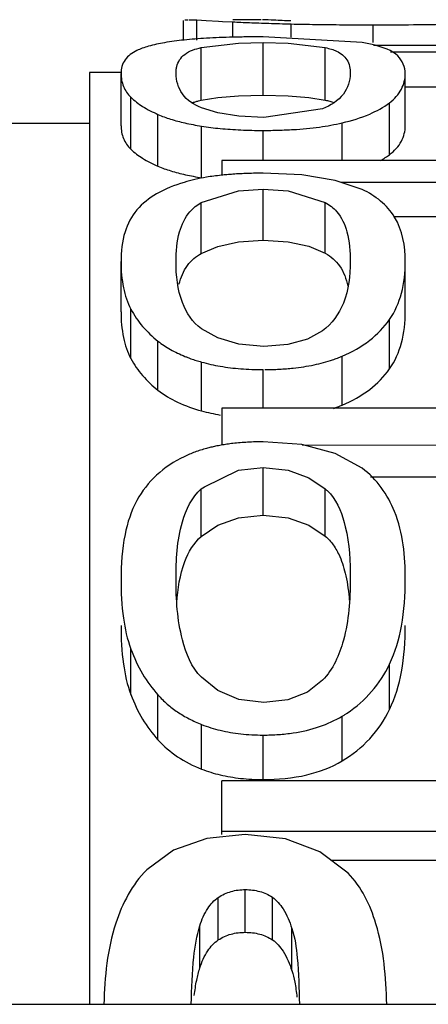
# Paper-space layout 'Sheet' of a CAD drawing. Header units: inches. Extents: x 0.2 to 10.8, y 0.2 to 8.3.
# Tile 459 of 545: x 9.98383 to 9.99311, y 4.57221 to 4.59456. Entities that reach past the tile are written whole.
import ezdxf

# ---------------------------------------------------------------- set-up
doc = ezdxf.new("R2010")
doc.units = ezdxf.units.IN
doc.header["$MEASUREMENT"] = 0
doc.layers.get('0').update_dxf_attribs({"lineweight": 5})

psp = doc.layouts.new('Sheet')

# ---------------------------------------------------------------- linework, layer by layer
at = {"color": 0, "linetype": 'ByBlock', "lineweight": -3}
for p, q in [((9.98785, 4.5941), (9.98785, 4.594555)), ((9.98785, 4.594555), (9.988067, 4.594544)), ((9.989312, 4.594561), (9.988673, 4.594561)), ((9.987553, 4.5941), (9.987553, 4.594541)), ((9.988067, 4.594544), (9.988342, 4.594529)), ((9.988342, 4.594529), (9.988437, 4.594524)), ((9.988437, 4.594524), (9.988673, 4.594512)), ((9.988673, 4.594165), (9.988673, 4.594512)), ((9.989994, 4.594163), (9.989994, 4.594465)), ((9.991857, 4.594041), (9.991857, 4.594445)), ((9.991611, 4.594041), (9.989359, 4.594172)), ((9.987955, 4.593928), (9.988801, 4.59403)), ((9.987955, 4.592735), (9.987955, 4.593928)), ((9.988801, 4.59403), (9.989359, 4.594044)), ((9.989359, 4.594044), (9.989926, 4.594031)), ((9.989359, 4.592851), (9.989359, 4.594044)), ((9.989926, 4.594031), (9.990771, 4.593929)), ((9.990771, 4.592736), (9.990771, 4.593929)), ((9.994528, 4.593976), (9.991867, 4.593976)), ((9.992254, 4.593833), (9.994143, 4.593833)), ((9.986131, 4.593361), (9.985417, 4.593361)), ((9.985417, 4.59336), (9.985417, 4.572212)), ((9.986131, 4.592155), (9.986131, 4.593341)), ((9.992587, 4.592155), (9.992587, 4.593341)), ((9.992587, 4.593036), (9.993823, 4.593036)), ((9.986354, 4.591621), (9.986354, 4.592801)), ((9.987955, 4.592735), (9.988329, 4.592796)), ((9.988329, 4.592796), (9.988802, 4.592837)), ((9.988802, 4.592837), (9.989359, 4.592851)), ((9.989359, 4.592851), (9.989925, 4.592837)), ((9.989925, 4.592837), (9.990397, 4.592797)), ((9.990397, 4.592797), (9.990771, 4.592736)), ((9.987894, 4.592721), (9.987955, 4.592735)), ((9.992229, 4.591498), (9.992229, 4.592676)), ((9.986971, 4.591236), (9.986971, 4.592411)), ((9.990708, 4.592538), (9.989373, 4.592342)), ((9.95485, 4.592212), (9.985417, 4.592212)), ((9.987962, 4.590974), (9.987962, 4.592145)), ((9.991154, 4.591366), (9.991154, 4.592221)), ((9.989359, 4.591366), (9.989359, 4.592049)), ((10.004417, 4.591366), (9.988417, 4.591366)), ((9.988417, 4.591366), (9.988417, 4.591025)), ((9.991125, 4.590872), (9.9957, 4.590872)), ((9.987955, 4.590409), (9.988801, 4.590677)), ((9.988801, 4.590677), (9.989359, 4.590715)), ((9.989359, 4.590715), (9.989926, 4.590678)), ((9.989359, 4.589561), (9.989359, 4.590715)), ((9.989926, 4.590678), (9.990771, 4.590412)), ((9.987955, 4.589258), (9.987955, 4.590409)), ((9.990771, 4.58926), (9.990771, 4.590412)), ((9.992316, 4.590098), (9.9957, 4.590098)), ((9.986131, 4.587934), (9.986131, 4.58907)), ((9.992587, 4.587934), (9.992587, 4.58907)), ((9.986354, 4.586869), (9.986354, 4.587992)), ((9.992229, 4.586636), (9.992229, 4.587756)), ((9.986971, 4.586152), (9.986971, 4.587266)), ((9.987962, 4.585682), (9.987962, 4.586791)), ((9.991154, 4.585814), (9.991154, 4.586924)), ((9.989359, 4.585745), (9.989359, 4.58662)), ((10.004417, 4.585745), (9.988417, 4.585745)), ((9.988417, 4.585745), (9.988417, 4.584914)), ((9.990246, 4.584914), (10.004608, 4.584882)), ((9.988027, 4.583958), (9.988801, 4.584334)), ((9.988801, 4.584334), (9.989359, 4.584395)), ((9.989359, 4.584395), (9.989926, 4.584335)), ((9.989359, 4.583314), (9.989359, 4.584395)), ((9.991795, 4.584187), (9.998746, 4.584194)), ((9.987955, 4.583909), (9.988027, 4.583958)), ((9.987955, 4.582834), (9.987955, 4.583909)), ((9.990771, 4.582838), (9.990771, 4.583913)), ((9.986354, 4.579243), (9.986354, 4.580275)), ((9.992229, 4.578906), (9.992229, 4.579935)), ((9.986971, 4.578215), (9.986971, 4.579235)), ((9.991154, 4.577737), (9.991154, 4.578751)), ((9.987962, 4.577551), (9.987962, 4.578563)), ((9.989359, 4.577314), (9.989359, 4.578324)), ((10.004417, 4.577283), (9.988417, 4.577283)), ((9.988417, 4.576065), (9.988417, 4.577283)), ((9.988954, 4.576065), (9.988078, 4.575979)), ((9.988417, 4.576141), (10.004417, 4.576141)), ((9.990898, 4.575483), (9.994536, 4.575483)), ((9.988954, 4.573846), (9.988954, 4.574815)), ((9.988341, 4.573672), (9.988341, 4.574639)), ((9.98957, 4.573675), (9.98957, 4.574642)), ((9.987922, 4.573037), (9.987922, 4.573996)), ((9.990011, 4.572977), (9.990011, 4.573936)), ((9.197417, 4.572212), (10.029417, 4.572212))]:
    psp.add_line(p, q, dxfattribs=at)
for points in [[(9.989373, 4.592342), (9.988806, 4.592371), (9.988331, 4.59245), (9.987956, 4.592564)], [(9.991611, 4.590706), (9.990998, 4.590915), (9.99024, 4.591038), (9.989359, 4.591077)], [(9.987955, 4.589258), (9.988329, 4.589416), (9.988802, 4.589523), (9.989359, 4.589561)], [(9.989359, 4.589561), (9.989925, 4.589523), (9.990397, 4.589418), (9.990771, 4.58926)], [(9.989373, 4.587142), (9.988806, 4.587193), (9.988331, 4.587338), (9.987956, 4.587547)], [(9.990708, 4.5875), (9.990363, 4.587311), (9.989919, 4.587186), (9.989373, 4.587142)], [(9.991611, 4.58438), (9.990998, 4.584717), (9.99024, 4.584916), (9.989359, 4.58498)], [(9.989926, 4.584335), (9.990398, 4.584165), (9.990771, 4.583913)], [(9.987955, 4.582834), (9.988329, 4.583085), (9.988802, 4.583254), (9.989359, 4.583314)], [(9.989359, 4.583314), (9.989925, 4.583255), (9.990397, 4.583087), (9.990771, 4.582838)], [(9.989373, 4.579059), (9.988806, 4.579132), (9.988331, 4.579337), (9.987956, 4.579635)], [(9.990708, 4.579568), (9.990363, 4.579299), (9.989919, 4.579121), (9.989373, 4.579059)], [(9.991286, 4.57519), (9.990648, 4.575672), (9.989869, 4.575966), (9.988954, 4.576065)], [(9.988078, 4.575979), (9.987324, 4.575712), (9.986714, 4.575263)]]:
    psp.add_lwpolyline(points, dxfattribs=at)
for points, knots in [([(9.98758, 4.594557), (9.98759, 4.594559), (9.987614, 4.594561), (9.987638, 4.594561), (9.987652, 4.594561)], [0, 0, 0, 0, 0.422134, 1, 1, 1, 1]), ([(9.98767, 4.594561), (9.987697, 4.594561), (9.987757, 4.594559), (9.987817, 4.594556), (9.98785, 4.594555)], [0, 0, 0, 0, 0.442749, 1, 1, 1, 1]), ([(9.989986, 4.594533), (9.989858, 4.594537), (9.989645, 4.594547), (9.989432, 4.59456), (9.989347, 4.594562)], [0, 0, 0, 0, 0.603337, 1, 1, 1, 1]), ([(9.988673, 4.594512), (9.988733, 4.594509), (9.98886, 4.594503), (9.988986, 4.594498), (9.989052, 4.594495)], [0, 0, 0, 0, 0.479639, 1, 1, 1, 1]), ([(9.989052, 4.594495), (9.989122, 4.594492), (9.989268, 4.594487), (9.989414, 4.594482), (9.989489, 4.59448)], [0, 0, 0, 0, 0.482718, 1, 1, 1, 1]), ([(9.989489, 4.59448), (9.989571, 4.594477), (9.989739, 4.594472), (9.989907, 4.594468), (9.989994, 4.594465)], [0, 0, 0, 0, 0.484734, 1, 1, 1, 1]), ([(9.989994, 4.594465), (9.990085, 4.594463), (9.990271, 4.594459), (9.990457, 4.594456), (9.990552, 4.594455)], [0, 0, 0, 0, 0.488144, 1, 1, 1, 1]), ([(9.990552, 4.594455), (9.990654, 4.594453), (9.990862, 4.59445), (9.991069, 4.594449), (9.991176, 4.594448)], [0, 0, 0, 0, 0.489001, 1, 1, 1, 1]), ([(9.991176, 4.594448), (9.991287, 4.594447), (9.991514, 4.594446), (9.991741, 4.594445), (9.991857, 4.594445)], [0, 0, 0, 0, 0.489883, 1, 1, 1, 1]), ([(9.991857, 4.594445), (9.992161, 4.594445), (9.992733, 4.594448), (9.993305, 4.594456), (9.993572, 4.594462)], [0, 0, 0, 0, 0.532536, 1, 1, 1, 1]), ([(9.988073, 4.594141), (9.987985, 4.594136), (9.987814, 4.594125), (9.987644, 4.594109), (9.987563, 4.5941)], [0, 0, 0, 0, 0.519915, 1, 1, 1, 1]), ([(9.988671, 4.594165), (9.988568, 4.594162), (9.988369, 4.594156), (9.988169, 4.594147), (9.988073, 4.594141)], [0, 0, 0, 0, 0.517214, 1, 1, 1, 1]), ([(9.989359, 4.594172), (9.989241, 4.594172), (9.989012, 4.594171), (9.988782, 4.594167), (9.988671, 4.594165)], [0, 0, 0, 0, 0.515119, 1, 1, 1, 1]), ([(9.986756, 4.593958), (9.986709, 4.593945), (9.986619, 4.593916), (9.986532, 4.59388), (9.986492, 4.593861)], [0, 0, 0, 0, 0.526015, 1, 1, 1, 1]), ([(9.987563, 4.5941), (9.987414, 4.594084), (9.987143, 4.594049), (9.986875, 4.593993), (9.986756, 4.593958)], [0, 0, 0, 0, 0.546482, 1, 1, 1, 1]), ([(9.987397, 4.593496), (9.987421, 4.593604), (9.987573, 4.593829), (9.987822, 4.593899), (9.987955, 4.593928)], [0, 0, 0, 0, 0.449895, 1, 1, 1, 1]), ([(9.990771, 4.593929), (9.990817, 4.593918), (9.990904, 4.593896), (9.990989, 4.593864), (9.991027, 4.593846)], [0, 0, 0, 0, 0.52838, 1, 1, 1, 1]), ([(9.9919, 4.59398), (9.991854, 4.593992), (9.991758, 4.594014), (9.991661, 4.594032), (9.991611, 4.594041)], [0, 0, 0, 0, 0.48024, 1, 1, 1, 1]), ([(9.992587, 4.593341), (9.992587, 4.593485), (9.992429, 4.593832), (9.992083, 4.593932), (9.9919, 4.59398)], [0, 0, 0, 0, 0.431994, 1, 1, 1, 1]), ([(9.986492, 4.593861), (9.986389, 4.593812), (9.986192, 4.593681), (9.986131, 4.593448), (9.986131, 4.593341)], [0, 0, 0, 0, 0.515834, 1, 1, 1, 1]), ([(9.991027, 4.593846), (9.991119, 4.593804), (9.991298, 4.593669), (9.991338, 4.593448), (9.991338, 4.593341)], [0, 0, 0, 0, 0.485906, 1, 1, 1, 1]), ([(9.987381, 4.593341), (9.987381, 4.593368), (9.987383, 4.59342), (9.987391, 4.593472), (9.987397, 4.593496)], [0, 0, 0, 0, 0.519444, 1, 1, 1, 1]), ([(9.986131, 4.593341), (9.986131, 4.593242), (9.986167, 4.59304), (9.986283, 4.592871), (9.986354, 4.592801)], [0, 0, 0, 0, 0.498913, 1, 1, 1, 1]), ([(9.987956, 4.592564), (9.98779, 4.592627), (9.987486, 4.592827), (9.987381, 4.593179), (9.987381, 4.593341)], [0, 0, 0, 0, 0.523605, 1, 1, 1, 1]), ([(9.991338, 4.593341), (9.991338, 4.593177), (9.991213, 4.592808), (9.990888, 4.592609), (9.990708, 4.592538)], [0, 0, 0, 0, 0.459884, 1, 1, 1, 1]), ([(9.992229, 4.592676), (9.992338, 4.59276), (9.992522, 4.592956), (9.992587, 4.593219), (9.992587, 4.593341)], [0, 0, 0, 0, 0.529771, 1, 1, 1, 1]), ([(9.986354, 4.592801), (9.986435, 4.592722), (9.986632, 4.592574), (9.98685, 4.592463), (9.986971, 4.592411)], [0, 0, 0, 0, 0.461709, 1, 1, 1, 1]), ([(9.987743, 4.592673), (9.987767, 4.592683), (9.987817, 4.5927), (9.987867, 4.592714), (9.987894, 4.592721)], [0, 0, 0, 0, 0.483839, 1, 1, 1, 1]), ([(9.990771, 4.592736), (9.990804, 4.592729), (9.990869, 4.592713), (9.990932, 4.592693), (9.990962, 4.592682)], [0, 0, 0, 0, 0.520525, 1, 1, 1, 1]), ([(9.991154, 4.592221), (9.991367, 4.592271), (9.991743, 4.592385), (9.992092, 4.592571), (9.992229, 4.592676)], [0, 0, 0, 0, 0.558558, 1, 1, 1, 1]), ([(9.986971, 4.592411), (9.987063, 4.592371), (9.987265, 4.592297), (9.987473, 4.592243), (9.987583, 4.592218)], [0, 0, 0, 0, 0.469792, 1, 1, 1, 1]), ([(9.986131, 4.592155), (9.986131, 4.592057), (9.986167, 4.591857), (9.986283, 4.59169), (9.986354, 4.591621)], [0, 0, 0, 0, 0.498088, 1, 1, 1, 1]), ([(9.987583, 4.592218), (9.987644, 4.592204), (9.98777, 4.592178), (9.987897, 4.592156), (9.987962, 4.592145)], [0, 0, 0, 0, 0.486284, 1, 1, 1, 1]), ([(9.987962, 4.592145), (9.988031, 4.592135), (9.988172, 4.592115), (9.988314, 4.592099), (9.988386, 4.592092)], [0, 0, 0, 0, 0.488945, 1, 1, 1, 1]), ([(9.990042, 4.592068), (9.990242, 4.59208), (9.990615, 4.592115), (9.990985, 4.59218), (9.991154, 4.592221)], [0, 0, 0, 0, 0.535088, 1, 1, 1, 1]), ([(9.992229, 4.591498), (9.992338, 4.591581), (9.992521, 4.591774), (9.992587, 4.592035), (9.992587, 4.592155)], [0, 0, 0, 0, 0.530874, 1, 1, 1, 1]), ([(9.988386, 4.592092), (9.988461, 4.592085), (9.988615, 4.592072), (9.98877, 4.592063), (9.988849, 4.59206)], [0, 0, 0, 0, 0.489574, 1, 1, 1, 1]), ([(9.988849, 4.59206), (9.988932, 4.592056), (9.989102, 4.59205), (9.989272, 4.592049), (9.989359, 4.592049)], [0, 0, 0, 0, 0.490009, 1, 1, 1, 1]), ([(9.989359, 4.592049), (9.989477, 4.592049), (9.989704, 4.592052), (9.989932, 4.592062), (9.990042, 4.592068)], [0, 0, 0, 0, 0.514828, 1, 1, 1, 1]), ([(9.986354, 4.591621), (9.986435, 4.591543), (9.986632, 4.591397), (9.986851, 4.591288), (9.986971, 4.591236)], [0, 0, 0, 0, 0.461232, 1, 1, 1, 1]), ([(9.992026, 4.591366), (9.992062, 4.591386), (9.992132, 4.591428), (9.992198, 4.591475), (9.992229, 4.591498)], [0, 0, 0, 0, 0.51516, 1, 1, 1, 1]), ([(9.986971, 4.591236), (9.987065, 4.591196), (9.987271, 4.591122), (9.987482, 4.591068), (9.987595, 4.591043)], [0, 0, 0, 0, 0.46918, 1, 1, 1, 1]), ([(9.988073, 4.590986), (9.987984, 4.590971), (9.987813, 4.590937), (9.987644, 4.590893), (9.987563, 4.590869)], [0, 0, 0, 0, 0.516778, 1, 1, 1, 1]), ([(9.987595, 4.591043), (9.987654, 4.59103), (9.987776, 4.591005), (9.987899, 4.590984), (9.987962, 4.590974)], [0, 0, 0, 0, 0.486706, 1, 1, 1, 1]), ([(9.988407, 4.591031), (9.988351, 4.591025), (9.988239, 4.591011), (9.988128, 4.590995), (9.988073, 4.590986)], [0, 0, 0, 0, 0.509368, 1, 1, 1, 1]), ([(9.988671, 4.591054), (9.988627, 4.591051), (9.988539, 4.591044), (9.988451, 4.591036), (9.988407, 4.591031)], [0, 0, 0, 0, 0.506645, 1, 1, 1, 1]), ([(9.989359, 4.591077), (9.989241, 4.591077), (9.989012, 4.591074), (9.988782, 4.591062), (9.988671, 4.591054)], [0, 0, 0, 0, 0.514855, 1, 1, 1, 1]), ([(9.987563, 4.590869), (9.987348, 4.590804), (9.986955, 4.590652), (9.986617, 4.59039), (9.986492, 4.590243)], [0, 0, 0, 0, 0.538743, 1, 1, 1, 1]), ([(9.992587, 4.58907), (9.992587, 4.589417), (9.99247, 4.590126), (9.991901, 4.59057), (9.991611, 4.590706)], [0, 0, 0, 0, 0.519292, 1, 1, 1, 1]), ([(9.987697, 4.590203), (9.987733, 4.590245), (9.987814, 4.590322), (9.987906, 4.590383), (9.987955, 4.590409)], [0, 0, 0, 0, 0.499006, 1, 1, 1, 1]), ([(9.990771, 4.590412), (9.990819, 4.590385), (9.990911, 4.590324), (9.990991, 4.590247), (9.991027, 4.590206)], [0, 0, 0, 0, 0.501476, 1, 1, 1, 1]), ([(9.986492, 4.590243), (9.986369, 4.590099), (9.986172, 4.589718), (9.986131, 4.589297), (9.986131, 4.58907)], [0, 0, 0, 0, 0.455255, 1, 1, 1, 1]), ([(9.987381, 4.58907), (9.987381, 4.589297), (9.987409, 4.589699), (9.987584, 4.590074), (9.987697, 4.590203)], [0, 0, 0, 0, 0.569096, 1, 1, 1, 1]), ([(9.991027, 4.590206), (9.99114, 4.590077), (9.991311, 4.589699), (9.991338, 4.589297), (9.991338, 4.58907)], [0, 0, 0, 0, 0.429687, 1, 1, 1, 1]), ([(9.987448, 4.588556), (9.987487, 4.588708), (9.987601, 4.58899), (9.987833, 4.589192), (9.987955, 4.589258)], [0, 0, 0, 0, 0.529343, 1, 1, 1, 1]), ([(9.990771, 4.58926), (9.990898, 4.589192), (9.991139, 4.588976), (9.991247, 4.588676), (9.991283, 4.588515)], [0, 0, 0, 0, 0.466907, 1, 1, 1, 1]), ([(9.986131, 4.58907), (9.986131, 4.588871), (9.98616, 4.5885), (9.986274, 4.588142), (9.986354, 4.587992)], [0, 0, 0, 0, 0.540061, 1, 1, 1, 1]), ([(9.987956, 4.587547), (9.987757, 4.587688), (9.987434, 4.588191), (9.987381, 4.588756), (9.987381, 4.58907)], [0, 0, 0, 0, 0.437488, 1, 1, 1, 1]), ([(9.991338, 4.58907), (9.991338, 4.588752), (9.991273, 4.588162), (9.990921, 4.587653), (9.990708, 4.5875)], [0, 0, 0, 0, 0.547423, 1, 1, 1, 1]), ([(9.992229, 4.587756), (9.992354, 4.587935), (9.992541, 4.588366), (9.992587, 4.588829), (9.992587, 4.58907)], [0, 0, 0, 0, 0.474351, 1, 1, 1, 1]), ([(9.986131, 4.587934), (9.986131, 4.587737), (9.98616, 4.587371), (9.986275, 4.587017), (9.986354, 4.586869)], [0, 0, 0, 0, 0.539768, 1, 1, 1, 1]), ([(9.986354, 4.587992), (9.986428, 4.587853), (9.986611, 4.587587), (9.986844, 4.587366), (9.986971, 4.587266)], [0, 0, 0, 0, 0.494462, 1, 1, 1, 1]), ([(9.992229, 4.586636), (9.992353, 4.586813), (9.992541, 4.587238), (9.992587, 4.587696), (9.992587, 4.587934)], [0, 0, 0, 0, 0.474815, 1, 1, 1, 1]), ([(9.991154, 4.586924), (9.991375, 4.587018), (9.99178, 4.587243), (9.992105, 4.587578), (9.992229, 4.587756)], [0, 0, 0, 0, 0.524828, 1, 1, 1, 1]), ([(9.986971, 4.587266), (9.98706, 4.587196), (9.987257, 4.587066), (9.987471, 4.586965), (9.987583, 4.586919)], [0, 0, 0, 0, 0.482697, 1, 1, 1, 1]), ([(9.986354, 4.586869), (9.986428, 4.586731), (9.986611, 4.586469), (9.986845, 4.58625), (9.986971, 4.586152)], [0, 0, 0, 0, 0.493859, 1, 1, 1, 1]), ([(9.987583, 4.586919), (9.987606, 4.58691), (9.987651, 4.586892), (9.987696, 4.586875), (9.98772, 4.586867)], [0, 0, 0, 0, 0.496123, 1, 1, 1, 1]), ([(9.98772, 4.586867), (9.987759, 4.586853), (9.987839, 4.586826), (9.987921, 4.586802), (9.987962, 4.586791)], [0, 0, 0, 0, 0.493306, 1, 1, 1, 1]), ([(9.987962, 4.586791), (9.988101, 4.586752), (9.988395, 4.586687), (9.988693, 4.586651), (9.988849, 4.586639)], [0, 0, 0, 0, 0.481349, 1, 1, 1, 1]), ([(9.990042, 4.586654), (9.990201, 4.586671), (9.990503, 4.586717), (9.990799, 4.586795), (9.990937, 4.586842)], [0, 0, 0, 0, 0.522747, 1, 1, 1, 1]), ([(9.990937, 4.586842), (9.990974, 4.586854), (9.991047, 4.58688), (9.991119, 4.586909), (9.991154, 4.586924)], [0, 0, 0, 0, 0.506108, 1, 1, 1, 1]), ([(9.988849, 4.586639), (9.988932, 4.586633), (9.989102, 4.586623), (9.989272, 4.58662), (9.989359, 4.58662)], [0, 0, 0, 0, 0.490263, 1, 1, 1, 1]), ([(9.989399, 4.58662), (9.989509, 4.58662), (9.989724, 4.586626), (9.989938, 4.586643), (9.990042, 4.586654)], [0, 0, 0, 0, 0.513592, 1, 1, 1, 1]), ([(9.991154, 4.585814), (9.991375, 4.585907), (9.991779, 4.586128), (9.992105, 4.586459), (9.992229, 4.586636)], [0, 0, 0, 0, 0.525628, 1, 1, 1, 1]), ([(9.986971, 4.586152), (9.987108, 4.586045), (9.987427, 4.585856), (9.987775, 4.585734), (9.987962, 4.585682)], [0, 0, 0, 0, 0.471177, 1, 1, 1, 1]), ([(9.987962, 4.585682), (9.988031, 4.585663), (9.988171, 4.585628), (9.988313, 4.585601), (9.988385, 4.585588)], [0, 0, 0, 0, 0.490856, 1, 1, 1, 1]), ([(9.990955, 4.585738), (9.990989, 4.58575), (9.991056, 4.585774), (9.991122, 4.5858), (9.991154, 4.585814)], [0, 0, 0, 0, 0.505668, 1, 1, 1, 1]), ([(9.988671, 4.584942), (9.988627, 4.584937), (9.988538, 4.584926), (9.988451, 4.584912), (9.988407, 4.584904)], [0, 0, 0, 0, 0.50599, 1, 1, 1, 1]), ([(9.989359, 4.58498), (9.989241, 4.58498), (9.989011, 4.584974), (9.988782, 4.584955), (9.988671, 4.584942)], [0, 0, 0, 0, 0.51436, 1, 1, 1, 1]), ([(9.988073, 4.58483), (9.987984, 4.584806), (9.98781, 4.584751), (9.987643, 4.584681), (9.987563, 4.584642)], [0, 0, 0, 0, 0.511716, 1, 1, 1, 1]), ([(9.988278, 4.584879), (9.988244, 4.584872), (9.988175, 4.584857), (9.988107, 4.584839), (9.988073, 4.58483)], [0, 0, 0, 0, 0.504834, 1, 1, 1, 1]), ([(9.988407, 4.584904), (9.988386, 4.5849), (9.988343, 4.584892), (9.9883, 4.584884), (9.988278, 4.584879)], [0, 0, 0, 0, 0.503006, 1, 1, 1, 1]), ([(9.987563, 4.584642), (9.987338, 4.584533), (9.986917, 4.58426), (9.986609, 4.583862), (9.986492, 4.583649)], [0, 0, 0, 0, 0.506933, 1, 1, 1, 1]), ([(9.992587, 4.581858), (9.992587, 4.582377), (9.992505, 4.583329), (9.991938, 4.584134), (9.991611, 4.58438)], [0, 0, 0, 0, 0.559167, 1, 1, 1, 1]), ([(9.987381, 4.581858), (9.987381, 4.582295), (9.987413, 4.58302), (9.987737, 4.583721), (9.987955, 4.583909)], [0, 0, 0, 0, 0.603284, 1, 1, 1, 1]), ([(9.990771, 4.583913), (9.990791, 4.583895), (9.990831, 4.583857), (9.990868, 4.583817), (9.990886, 4.583796)], [0, 0, 0, 0, 0.494506, 1, 1, 1, 1]), ([(9.986492, 4.583649), (9.986362, 4.583409), (9.986171, 4.582814), (9.986131, 4.582198), (9.986131, 4.581858)], [0, 0, 0, 0, 0.44481, 1, 1, 1, 1]), ([(9.990886, 4.583796), (9.991062, 4.583587), (9.991306, 4.582929), (9.991338, 4.582258), (9.991338, 4.581858)], [0, 0, 0, 0, 0.405238, 1, 1, 1, 1]), ([(9.987399, 4.581324), (9.987422, 4.581641), (9.987497, 4.582187), (9.987782, 4.582685), (9.987955, 4.582834)], [0, 0, 0, 0, 0.583008, 1, 1, 1, 1]), ([(9.990771, 4.582838), (9.990839, 4.58278), (9.990966, 4.582637), (9.991057, 4.582469), (9.991097, 4.582378)], [0, 0, 0, 0, 0.473372, 1, 1, 1, 1]), ([(9.991097, 4.582378), (9.991159, 4.582237), (9.991257, 4.581908), (9.991301, 4.581569), (9.991316, 4.581382)], [0, 0, 0, 0, 0.450549, 1, 1, 1, 1]), ([(9.986131, 4.581858), (9.986131, 4.581563), (9.986158, 4.581028), (9.986271, 4.580501), (9.986354, 4.580275)], [0, 0, 0, 0, 0.550771, 1, 1, 1, 1]), ([(9.987956, 4.579635), (9.987732, 4.579861), (9.987428, 4.580624), (9.987381, 4.581399), (9.987381, 4.581858)], [0, 0, 0, 0, 0.409462, 1, 1, 1, 1]), ([(9.991338, 4.581858), (9.991338, 4.581394), (9.991283, 4.580588), (9.990946, 4.579812), (9.990708, 4.579568)], [0, 0, 0, 0, 0.576675, 1, 1, 1, 1]), ([(9.992229, 4.579935), (9.99236, 4.580206), (9.992544, 4.580845), (9.992587, 4.581503), (9.992587, 4.581858)], [0, 0, 0, 0, 0.458858, 1, 1, 1, 1]), ([(9.986131, 4.580807), (9.986131, 4.580516), (9.986158, 4.579986), (9.986271, 4.579465), (9.986354, 4.579243)], [0, 0, 0, 0, 0.550624, 1, 1, 1, 1]), ([(9.992229, 4.578906), (9.99236, 4.579174), (9.992544, 4.579806), (9.992587, 4.580456), (9.992587, 4.580807)], [0, 0, 0, 0, 0.459103, 1, 1, 1, 1]), ([(9.986354, 4.580275), (9.986426, 4.58008), (9.986599, 4.579711), (9.98684, 4.579382), (9.986971, 4.579235)], [0, 0, 0, 0, 0.512815, 1, 1, 1, 1]), ([(9.991269, 4.578824), (9.991474, 4.57896), (9.991851, 4.57929), (9.992121, 4.579711), (9.992229, 4.579935)], [0, 0, 0, 0, 0.496922, 1, 1, 1, 1]), ([(9.986354, 4.579243), (9.986426, 4.57905), (9.986599, 4.578685), (9.98684, 4.57836), (9.986971, 4.578215)], [0, 0, 0, 0, 0.512324, 1, 1, 1, 1]), ([(9.986971, 4.579235), (9.987036, 4.579162), (9.987177, 4.579023), (9.987334, 4.578903), (9.987415, 4.578848)], [0, 0, 0, 0, 0.49772, 1, 1, 1, 1]), ([(9.991154, 4.577737), (9.991384, 4.577873), (9.99181, 4.578212), (9.992112, 4.578665), (9.992229, 4.578906)], [0, 0, 0, 0, 0.499282, 1, 1, 1, 1]), ([(9.987415, 4.578848), (9.987499, 4.578792), (9.987677, 4.578687), (9.987865, 4.578602), (9.987962, 4.578563)], [0, 0, 0, 0, 0.490798, 1, 1, 1, 1]), ([(9.990042, 4.578372), (9.990245, 4.578403), (9.99063, 4.578491), (9.990992, 4.578655), (9.991154, 4.578751)], [0, 0, 0, 0, 0.521134, 1, 1, 1, 1]), ([(9.991154, 4.578751), (9.991174, 4.578763), (9.991212, 4.578787), (9.99125, 4.578812), (9.991269, 4.578824)], [0, 0, 0, 0, 0.501459, 1, 1, 1, 1]), ([(9.987962, 4.578563), (9.9881, 4.578509), (9.988392, 4.578419), (9.988693, 4.578368), (9.988849, 4.578351)], [0, 0, 0, 0, 0.485185, 1, 1, 1, 1]), ([(9.988849, 4.578351), (9.988932, 4.578342), (9.989102, 4.578328), (9.989272, 4.578324), (9.989359, 4.578324)], [0, 0, 0, 0, 0.490624, 1, 1, 1, 1]), ([(9.989359, 4.578324), (9.989477, 4.578324), (9.989705, 4.578331), (9.989932, 4.578356), (9.990042, 4.578372)], [0, 0, 0, 0, 0.513718, 1, 1, 1, 1]), ([(9.986971, 4.578215), (9.987102, 4.57807), (9.98741, 4.577807), (9.987771, 4.577625), (9.987962, 4.577551)], [0, 0, 0, 0, 0.487405, 1, 1, 1, 1]), ([(9.989359, 4.577314), (9.989692, 4.577314), (9.990315, 4.577369), (9.990906, 4.57759), (9.991154, 4.577737)], [0, 0, 0, 0, 0.536155, 1, 1, 1, 1]), ([(9.987962, 4.577551), (9.9881, 4.577497), (9.988392, 4.577408), (9.988692, 4.577358), (9.988848, 4.577341)], [0, 0, 0, 0, 0.485018, 1, 1, 1, 1]), ([(9.988848, 4.577341), (9.988931, 4.577332), (9.989102, 4.577319), (9.989272, 4.577314), (9.989359, 4.577314)], [0, 0, 0, 0, 0.490598, 1, 1, 1, 1]), ([(9.986714, 4.575263), (9.986384, 4.574933), (9.985863, 4.573926), (9.985759, 4.572833), (9.985743, 4.572214)], [0, 0, 0, 0, 0.429357, 1, 1, 1, 1]), ([(9.992165, 4.572214), (9.99215, 4.572828), (9.992066, 4.573883), (9.991595, 4.57488), (9.991286, 4.57519)], [0, 0, 0, 0, 0.583788, 1, 1, 1, 1]), ([(9.988341, 4.574639), (9.988429, 4.574698), (9.988628, 4.57479), (9.988845, 4.574815), (9.988954, 4.574815)], [0, 0, 0, 0, 0.492404, 1, 1, 1, 1]), ([(9.988954, 4.574815), (9.989064, 4.574815), (9.989282, 4.57479), (9.989483, 4.5747), (9.98957, 4.574642)], [0, 0, 0, 0, 0.510532, 1, 1, 1, 1]), ([(9.987922, 4.573996), (9.987966, 4.574133), (9.988067, 4.574375), (9.988246, 4.574574), (9.988341, 4.574639)], [0, 0, 0, 0, 0.5565, 1, 1, 1, 1]), ([(9.98957, 4.574642), (9.989669, 4.574575), (9.989853, 4.57435), (9.98996, 4.574089), (9.990011, 4.573936)], [0, 0, 0, 0, 0.424205, 1, 1, 1, 1]), ([(9.987727, 4.572213), (9.987732, 4.572571), (9.987758, 4.573168), (9.987847, 4.573766), (9.987922, 4.573996)], [0, 0, 0, 0, 0.596843, 1, 1, 1, 1]), ([(9.988341, 4.573672), (9.988429, 4.573731), (9.988628, 4.573822), (9.988845, 4.573846), (9.988954, 4.573846)], [0, 0, 0, 0, 0.491937, 1, 1, 1, 1]), ([(9.988954, 4.573846), (9.989064, 4.573846), (9.989281, 4.573822), (9.989482, 4.573733), (9.98957, 4.573675)], [0, 0, 0, 0, 0.510984, 1, 1, 1, 1]), ([(9.990011, 4.573936), (9.990082, 4.573721), (9.990157, 4.573141), (9.990177, 4.572565), (9.990182, 4.572213)], [0, 0, 0, 0, 0.3916, 1, 1, 1, 1]), ([(9.987922, 4.573037), (9.987966, 4.573173), (9.988068, 4.573412), (9.988246, 4.573609), (9.988341, 4.573672)], [0, 0, 0, 0, 0.555616, 1, 1, 1, 1]), ([(9.98957, 4.573675), (9.989669, 4.57361), (9.989853, 4.573388), (9.98996, 4.573129), (9.990011, 4.572977)], [0, 0, 0, 0, 0.425035, 1, 1, 1, 1]), ([(9.987795, 4.572413), (9.987809, 4.572529), (9.987841, 4.572739), (9.987892, 4.572946), (9.987922, 4.573037)], [0, 0, 0, 0, 0.55212, 1, 1, 1, 1]), ([(9.990011, 4.572977), (9.990039, 4.572893), (9.990086, 4.572693), (9.990114, 4.572491), (9.990126, 4.572377)], [0, 0, 0, 0, 0.438065, 1, 1, 1, 1])]:
    psp.add_open_spline(points, degree=3, knots=knots, dxfattribs=at)

doc.saveas('drawing.dxf')
